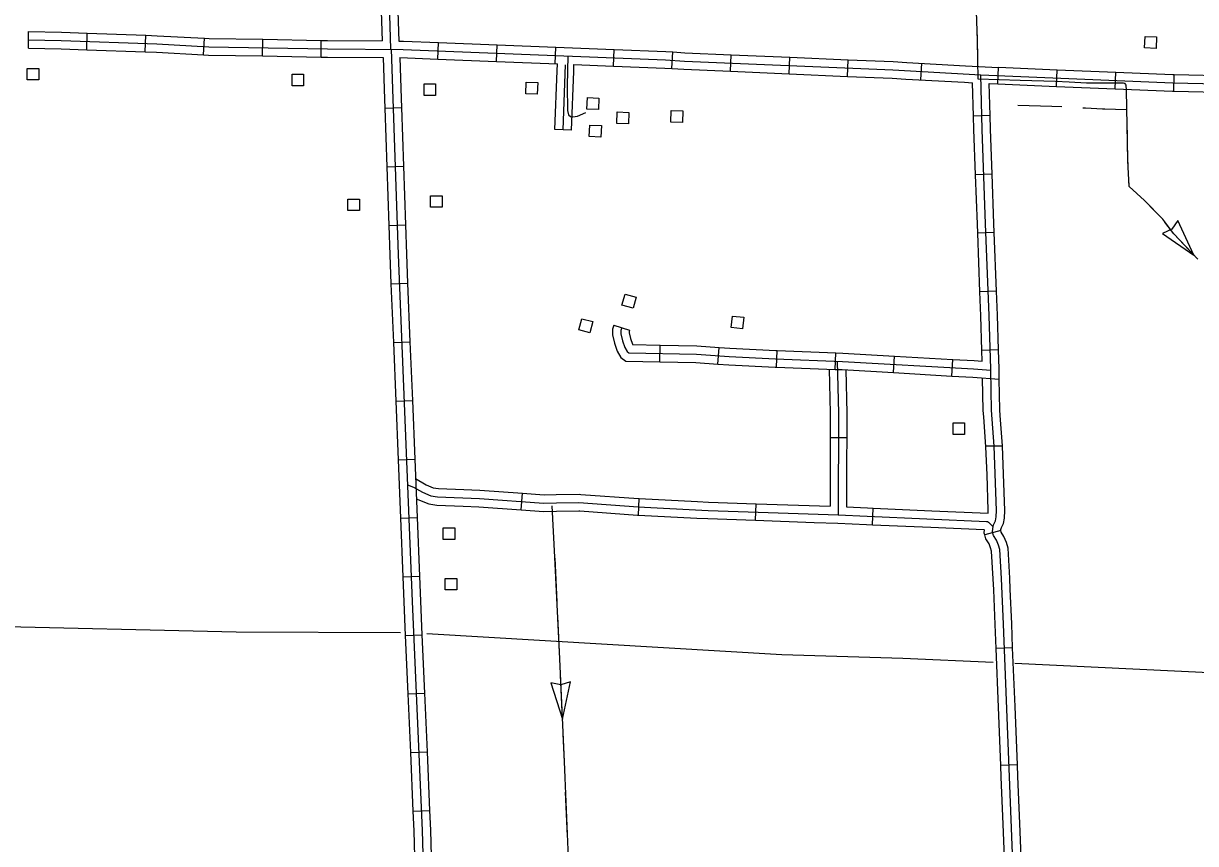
# Model space of a CAD drawing. Extents: x 1084508 to 1142749, y 1057638 to 1093403.
# Drawn here: x 1117705 to 1121021, y 1087378 to 1089696 of the extents above; entities that cross this region are included whole.
import ezdxf

# ---------------------------------------------------------------- set-up
doc = ezdxf.new("R2010")
doc.units = 0
for name, color, linetype in [('Level 32', 7, 'Continuous'), ('Level 4', 7, 'Continuous'), ('Level 43', 7, 'Continuous'), ('Level 45', 7, 'Continuous'), ('Level 56', 7, 'Continuous')]:
    doc.layers.add(name, color=color, linetype=linetype)

msp = doc.modelspace()

# ---------------------------------------------------------------- linework, layer by layer
at = {"layer": 'Level 32'}
for p, q in [((1117718.5, 1089626.2), (1117719.2, 1089673.3)), ((1117883.6, 1089622.2), (1117885.3, 1089669.2)), ((1118049.2, 1089616.1), (1118051, 1089663.1)), ((1118214.4, 1089607.9), (1118216.9, 1089654.9)), ((1118380.9, 1089604.5), (1118381.7, 1089651.6)), ((1118546.6, 1089601.6), (1118547.4, 1089648.7)), ((1118877.4, 1089595.6), (1118879.3, 1089642.6)), ((1119043, 1089589), (1119044.9, 1089636)), ((1119208.6, 1089582.4), (1119210.5, 1089629.4)), ((1119374.2, 1089575.8), (1119376.1, 1089622.9)), ((1119539.3, 1089568.9), (1119542.2, 1089615.8)), ((1119705.3, 1089561.1), (1119707.3, 1089608.2)), ((1119870.9, 1089554), (1119872.9, 1089601.1)), ((1120036.5, 1089546.9), (1120038.5, 1089594)), ((1120244, 1089536.9), (1120246.7, 1089583.9)), ((1120462, 1089525.5), (1120463.9, 1089572.5)), ((1120627.5, 1089518.6), (1120629.5, 1089565.6)), ((1120793.1, 1089511.6), (1120795.1, 1089558.7)), ((1120959.2, 1089504.7), (1120960.2, 1089551.8)), ((1118727, 1089456.9), (1118774.1, 1089458.5)), ((1120439.7, 1089436), (1120392.7, 1089434.7)), ((1119254.8, 1089394.6), (1119207.8, 1089396.5)), ((1118732.6, 1089291.2), (1118779.7, 1089292.8)), ((1120445.5, 1089270.6), (1120398.4, 1089268.9)), ((1118738.3, 1089125.6), (1118785.3, 1089127.2)), ((1120451.6, 1089105), (1120404.6, 1089103.2)), ((1118744.4, 1088959.8), (1118791.5, 1088961.7)), ((1120457.9, 1088939.4), (1120410.9, 1088937.6)), ((1119374.7, 1088843.4), (1119419.8, 1088829.6)), ((1118751.2, 1088794.2), (1118798.2, 1088796.1)), ((1119505.1, 1088739.9), (1119506, 1088787)), ((1119669.4, 1088733.3), (1119672.8, 1088780.2)), ((1119835.7, 1088724.4), (1119837.4, 1088771.4)), ((1120001.3, 1088718.3), (1120003, 1088765.4)), ((1120463.5, 1088773.6), (1120416.4, 1088772.2)), ((1120166.3, 1088709.2), (1120169, 1088756.2)), ((1120331.7, 1088699.6), (1120334.5, 1088746.6)), ((1118757.9, 1088628.6), (1118804.9, 1088630.5)), ((1118764.6, 1088463), (1118811.6, 1088464.9)), ((1118771.3, 1088297.4), (1118818.4, 1088299.4)), ((1118778, 1088131.8), (1118825.1, 1088133.8)), ((1118785, 1087966.2), (1118832.1, 1087968.2)), ((1118792.2, 1087800.6), (1118839.3, 1087802.7)), ((1118799.4, 1087635.1), (1118846.5, 1087637.1)), ((1118806.6, 1087469.5), (1118853.7, 1087471.5))]:
    msp.add_line(p, q, dxfattribs=at)
for points in [[(1118695, 1091306.5), (1118708.6, 1090901.2), (1118726.4, 1090103.3), (1118736.4, 1089851.1), (1118743.5, 1089623.3)], [(1118713.9, 1089814.9), (1118719.2, 1089647.1)], [(1118761, 1089816.3), (1118766.3, 1089646.7)], [(1117719.2, 1089673.3), (1117812.3, 1089671.9), (1117885.3, 1089669.2)], [(1117885.3, 1089669.2), (1118051, 1089663.1)], [(1118051, 1089663.1), (1118083.2, 1089661.9), (1118216.9, 1089654.9)], [(1117718.8, 1089649.8), (1117811.7, 1089648.4), (1118082.1, 1089638.4), (1118229.4, 1089630.7), (1118565, 1089624.8), (1118779.3, 1089623), (1119520.8, 1089593.6), (1119574.7, 1089590.3), (1120164, 1089565), (1120413.1, 1089551.1)], [(1118216.9, 1089654.9), (1118230.2, 1089654.3), (1118381.7, 1089651.6)], [(1118381.7, 1089651.6), (1118547.4, 1089648.7)], [(1118547.4, 1089648.7), (1118565.3, 1089648.4), (1118719.2, 1089647.1)], [(1118766.3, 1089646.7), (1118779.8, 1089646.6), (1118879.3, 1089642.6)], [(1118879.3, 1089642.6), (1119044.9, 1089636)], [(1119044.9, 1089636), (1119210.5, 1089629.4)], [(1119210.5, 1089629.4), (1119376.1, 1089622.9)], [(1117718.5, 1089626.2), (1117811.1, 1089624.9), (1117883.6, 1089622.2)], [(1117883.6, 1089622.2), (1118049.2, 1089616.1)], [(1118049.2, 1089616.1), (1118081.1, 1089614.9), (1118214.4, 1089607.9)], [(1118214.4, 1089607.9), (1118228.5, 1089607.2), (1118380.9, 1089604.5)], [(1118380.9, 1089604.5), (1118546.6, 1089601.6)], [(1118546.6, 1089601.6), (1118564.7, 1089601.3), (1118722.6, 1089600)], [(1118722.6, 1089600), (1118726.1, 1089482.4), (1118727, 1089456.9)], [(1118745.4, 1089623.3), (1118749.7, 1089483.2), (1118764.6, 1089043.1), (1118804.4, 1088061.9), (1118832.6, 1087414.4), (1118842.5, 1087077.4), (1118857, 1086728.1), (1118870.9, 1086374.7), (1118883.4, 1086032.8), (1118895.8, 1085690.9), (1118907.8, 1085337), (1118918.3, 1084995.6), (1118935.2, 1084648.2), (1118944.2, 1084302.3), (1118956.1, 1083958.9), (1118967, 1083610.5), (1118979.9, 1083260.1), (1118986.5, 1083074.7)], [(1118769.7, 1089599.8), (1118773.2, 1089483.9), (1118774.1, 1089458.5)], [(1118769.7, 1089599.8), (1118877.4, 1089595.6)], [(1118877.4, 1089595.6), (1119043, 1089589)], [(1119245.3, 1089604.5), (1119242.6, 1089520.1), (1119244.4, 1089450.8), (1119247.1, 1089438.1), (1119252.1, 1089433.6), (1119259.4, 1089432.7), (1119272, 1089434.5), (1119296, 1089444.9)], [(1119376.1, 1089622.9), (1119521.9, 1089617.1), (1119542.2, 1089615.8)], [(1119542.2, 1089615.8), (1119575.9, 1089613.8), (1119707.3, 1089608.2)], [(1119707.3, 1089608.2), (1119872.9, 1089601.1)], [(1119872.9, 1089601.1), (1120038.5, 1089594)], [(1119043, 1089589), (1119215.3, 1089582.1)], [(1119207.8, 1089396.5), (1119214.5, 1089562.1)], [(1119214.5, 1089562.1), (1119215.3, 1089582.1)], [(1119231.3, 1089395.6), (1119238.7, 1089579.4)], [(1119261.5, 1089560.2), (1119262.3, 1089580.3)], [(1119262.3, 1089580.3), (1119374.2, 1089575.8)], [(1119374.2, 1089575.8), (1119519.6, 1089570), (1119539.3, 1089568.9)], [(1119539.3, 1089568.9), (1119573.5, 1089566.8), (1119705.3, 1089561.1)], [(1119705.3, 1089561.1), (1119870.9, 1089554)], [(1120038.5, 1089594), (1120165.2, 1089588.5), (1120204.3, 1089586.3)], [(1120204.3, 1089586.3), (1120369.8, 1089577.1)], [(1120369.8, 1089577.1), (1120463.9, 1089571.9)], [(1120463.9, 1089572.5), (1120629.5, 1089565.6)], [(1120629.5, 1089565.6), (1120795.1, 1089558.7)], [(1119254.8, 1089394.6), (1119261.5, 1089560.2)], [(1119397.3, 1088836.5), (1119394.9, 1088828.7), (1119394.9, 1088818.6), (1119399.4, 1088799.2), (1119406.2, 1088779.8), (1119412.7, 1088768.5), (1119417.2, 1088765.2), (1119608.5, 1088761.3), (1119701.7, 1088754.5), (1119832.1, 1088748.1), (1120022.1, 1088741.1), (1120392.6, 1088719.6), (1120441.5, 1088715.8), (1120441.5, 1088719.3), (1120437, 1088870.4), (1120427.1, 1089129.9), (1120417.2, 1089396.9), (1120413.1, 1089551.1), (1120956.4, 1089528.3), (1121210.7, 1089523)], [(1119870.9, 1089554), (1120036.5, 1089546.9)], [(1120036.5, 1089546.9), (1120162.9, 1089541.5), (1120201.7, 1089539.3)], [(1120201.7, 1089539.3), (1120367.2, 1089530.1)], [(1120367.2, 1089530.1), (1120390.1, 1089528.8)], [(1120392.7, 1089434.7), (1120390.1, 1089528.8)], [(1120795.1, 1089558.7), (1120957.1, 1089551.9), (1120960.2, 1089551.8)], [(1120960.2, 1089551.8), (1121125.9, 1089548.3)], [(1120439.7, 1089436), (1120437.3, 1089526.5), (1120462, 1089525.5)], [(1120462, 1089525.5), (1120627.5, 1089518.6)], [(1120627.5, 1089518.6), (1120793.1, 1089511.6)], [(1120793.1, 1089511.6), (1120955.6, 1089504.8), (1120959.2, 1089504.7)], [(1120959.2, 1089504.7), (1121124.9, 1089501.3)], [(1118727, 1089456.9), (1118732.6, 1089291.2)], [(1118774.1, 1089458.5), (1118779.7, 1089292.8)], [(1120398.4, 1089268.9), (1120393.7, 1089396.2), (1120392.7, 1089434.7)], [(1120445.5, 1089270.6), (1120440.8, 1089397.7), (1120439.7, 1089436)], [(1118732.6, 1089291.2), (1118738.3, 1089125.6)], [(1118779.7, 1089292.8), (1118785.3, 1089127.2)], [(1120404.6, 1089103.2), (1120403.6, 1089129), (1120398.4, 1089268.9)], [(1120451.6, 1089105), (1120450.6, 1089130.8), (1120445.5, 1089270.6)], [(1118738.3, 1089125.6), (1118741.1, 1089042.3), (1118744.4, 1088959.8)], [(1118785.3, 1089127.2), (1118788.1, 1089044), (1118791.5, 1088961.7)], [(1120410.9, 1088937.6), (1120404.6, 1089103.2)], [(1120457.9, 1088939.4), (1120451.6, 1089105)], [(1118744.4, 1088959.8), (1118751.2, 1088794.2)], [(1118791.5, 1088961.7), (1118798.2, 1088796.1)], [(1120416.4, 1088772.2), (1120413.5, 1088869.6), (1120410.9, 1088937.6)], [(1120463.5, 1088773.6), (1120460.5, 1088871.2), (1120457.9, 1088939.4)], [(1119374.7, 1088843.4), (1119371.3, 1088832.2), (1119371.3, 1088815.9), (1119376.8, 1088792.6), (1119384.7, 1088770), (1119394.8, 1088752.3), (1119409.4, 1088741.8), (1119505.1, 1088739.9)], [(1119419.8, 1088829.6), (1119418.4, 1088825.2), (1119418.4, 1088821.4), (1119422, 1088805.8), (1119427.7, 1088789.6), (1119428.3, 1088788.5), (1119506, 1088787)], [(1118751.2, 1088794.2), (1118757.9, 1088628.6)], [(1118798.2, 1088796.1), (1118804.9, 1088630.5)], [(1119506, 1088787), (1119609.6, 1088784.9), (1119672.8, 1088780.2)], [(1119672.8, 1088780.2), (1119703.1, 1088778), (1119833.1, 1088771.6), (1119837.4, 1088771.4)], [(1119837.4, 1088771.4), (1120003, 1088765.4)], [(1120003, 1088765.4), (1120023.2, 1088764.6), (1120169, 1088756.2)], [(1120331.7, 1088699.6), (1120391, 1088696.2), (1120465.1, 1088690.4), (1120465.1, 1088719.6), (1120463.5, 1088773.6)], [(1120334.5, 1088746.6), (1120394.2, 1088743.1), (1120417.3, 1088741.3), (1120416.4, 1088772.2)], [(1119505.1, 1088739.9), (1119607.4, 1088737.8), (1119669.4, 1088733.3)], [(1119669.4, 1088733.3), (1119700.2, 1088731), (1119831.1, 1088724.5), (1119835.7, 1088724.4)], [(1120169, 1088756.2), (1120334.5, 1088746.6)], [(1119835.7, 1088724.4), (1120001.3, 1088718.3)], [(1120001.3, 1088718.3), (1120021, 1088717.6), (1120166.3, 1088709.2)], [(1120166.3, 1088709.2), (1120331.7, 1088699.6)], [(1118757.9, 1088628.6), (1118764.6, 1088463)], [(1118804.9, 1088630.5), (1118811.6, 1088464.9)], [(1118764.6, 1088463), (1118771.3, 1088297.4)], [(1118811.6, 1088464.9), (1118818.4, 1088299.4)], [(1118771.3, 1088297.4), (1118778, 1088131.8)], [(1118818.4, 1088299.4), (1118825.1, 1088133.8)], [(1118778, 1088131.8), (1118780.9, 1088060.9), (1118785, 1087966.2)], [(1118825.1, 1088133.8), (1118828, 1088062.9), (1118832.1, 1087968.2)], [(1118785, 1087966.2), (1118792.2, 1087800.6)], [(1118832.1, 1087968.2), (1118839.3, 1087802.7)], [(1118792.2, 1087800.6), (1118799.4, 1087635.1)], [(1118839.3, 1087802.7), (1118846.5, 1087637.1)], [(1118799.4, 1087635.1), (1118806.6, 1087469.5)], [(1118846.5, 1087637.1), (1118853.7, 1087471.5)], [(1118806.6, 1087469.5), (1118809.1, 1087413.5), (1118812.3, 1087304.2)], [(1118853.7, 1087471.5), (1118856.1, 1087415.2), (1118859.3, 1087305.6)]]:
    msp.add_lwpolyline(points, dxfattribs=at)
at = {"layer": 'Level 4'}
for points in [[(1116856.9, 1088023.9), (1117119.5, 1088019.1), (1117171.8, 1088020), (1117574.7, 1087993.2), (1118306, 1087976.6), (1118771.7, 1087974.2)], [(1118846.1, 1087971.8), (1119850.1, 1087912.1), (1120192.5, 1087901.8), (1120448.8, 1087890.6)], [(1120509.9, 1087887.5), (1122101, 1087811.5)]]:
    msp.add_lwpolyline(points, dxfattribs=at)
at = {"layer": 'Level 43'}
for p, q in [((1120970.4, 1089138.9), (1120954.1, 1089115.3)), ((1121016.4, 1089041.5), (1120970.4, 1089138.9)), ((1120953.8, 1089115), (1120927.8, 1089102.8)), ((1120927.8, 1089102.8), (1121016.4, 1089041.5)), ((1119224.8, 1087826.1), (1119196.8, 1087832.2)), ((1119196.8, 1087832.2), (1119229.7, 1087729.6)), ((1119252.5, 1087834.9), (1119225.2, 1087826.1)), ((1119229.7, 1087729.6), (1119252.5, 1087834.9))]:
    msp.add_line(p, q, dxfattribs=at)
for points in [[(1121027.1, 1089030.3), (1120959.1, 1089101.3), (1120928.1, 1089143), (1120876.3, 1089195.5), (1120833.2, 1089235.4), (1120829.6, 1089308.9), (1120825.7, 1089508.1), (1120824.5, 1089521.7), (1120823.2, 1089524.9), (1120821.5, 1089526.6), (1120819.6, 1089526.9), (1120817, 1089527.5), (1120712.1, 1089527.8), (1120663.6, 1089530.4), (1120624.5, 1089532.5), (1120524.5, 1089535.1), (1120406, 1089539), (1120404.4, 1089647.9), (1120396.3, 1089868.1)], [(1120405, 1089602.4), (1120404.4, 1089647.9), (1120403.1, 1089682.2)], [(1120642.2, 1089460.7), (1120613.9, 1089461.4), (1120517.9, 1089464.6)], [(1120764.3, 1089454.3), (1120758.1, 1089454.3), (1120709.6, 1089456.9), (1120702.3, 1089457.3)], [(1120826.4, 1089451.8), (1120794.7, 1089453.5), (1120764.3, 1089454.3)], [(1120830.1, 1089299.5), (1120829.6, 1089308.9), (1120827.4, 1089423.7)], [(1120906.4, 1089165), (1120876.3, 1089195.5), (1120833.2, 1089235.4), (1120832.1, 1089258.1)], [(1121016.4, 1089041.5), (1120959.1, 1089101.3), (1120934.4, 1089134.5)], [(1119247.4, 1087314.7), (1119235.2, 1087608.5), (1119222.1, 1087899.8), (1119208.5, 1088187.7), (1119200.5, 1088332.3)], [(1119214.5, 1088060.7), (1119208.7, 1088184.8)], [(1119222.3, 1087895.1), (1119222.1, 1087899.8), (1119216.4, 1088019.3)], [(1119229.7, 1087729.6), (1119224.1, 1087853.7)], [(1119237, 1087564), (1119235.2, 1087608.5), (1119231.6, 1087688.2)], [(1119241.3, 1087460.5), (1119238.7, 1087522.6)], [(1119243.9, 1087398.4), (1119241.3, 1087460.5)]]:
    msp.add_lwpolyline(points, dxfattribs=at)
at = {"layer": 'Level 45'}
for p, q in [((1119988.1, 1088525.9), (1120035.2, 1088525.9)), ((1120428, 1088502.3), (1120475, 1088502.3)), ((1119113, 1088321.4), (1119116.3, 1088368.4)), ((1119444.4, 1088305.9), (1119446.7, 1088353)), ((1119775.8, 1088291.6), (1119777.5, 1088338.6)), ((1120106.9, 1088279), (1120108.9, 1088326)), ((1120469.9, 1088263.2), (1120424.5, 1088250.8)), ((1120503.5, 1087931.1), (1120456.5, 1087929.2)), ((1120517, 1087600), (1120470, 1087598))]:
    msp.add_line(p, q, dxfattribs=at)
for points in [[(1120007.2, 1088741.7), (1120010.5, 1088594.6), (1120010.2, 1088306.9)], [(1119984.1, 1088718.9), (1119986.9, 1088594.3), (1119986.9, 1088576)], [(1120031.3, 1088717), (1120034, 1088594.8), (1120034, 1088575.9)], [(1120521.3, 1086890.7), (1120494.9, 1087566.1), (1120477.3, 1087998.2), (1120472, 1088126.9), (1120467.2, 1088208.7), (1120463.5, 1088221.5), (1120457.7, 1088235.5), (1120449.4, 1088249.1), (1120446.8, 1088258.5), (1120447, 1088268.4), (1120449.2, 1088278.6), (1120454.8, 1088290.5), (1120457.1, 1088301.2), (1120458.2, 1088319.8), (1120451.5, 1088500.9), (1120443.7, 1088603.2), (1120441.5, 1088715.8)], [(1120421.5, 1088584.5), (1120420.2, 1088602.1), (1120418.4, 1088694)], [(1120468.5, 1088588.1), (1120467.2, 1088604.3), (1120465.6, 1088690.4)], [(1119986.9, 1088576), (1119986.8, 1088410.3)], [(1120034, 1088575.9), (1120033.8, 1088410.2)], [(1120431, 1088420), (1120428, 1088499.6), (1120421.5, 1088584.5)], [(1120478, 1088421.7), (1120475, 1088502.3), (1120468.5, 1088588.1)], [(1118813.9, 1088409.9), (1118844.3, 1088391.9), (1118863.9, 1088383.9), (1118878.5, 1088381.6), (1118950.2, 1088378.7)], [(1119986.8, 1088410.3), (1119986.7, 1088331.3)], [(1120033.8, 1088410.2), (1120033.8, 1088329.4)], [(1120434.2, 1088312), (1120434.6, 1088320.1), (1120431, 1088420)], [(1120470.4, 1088261.5), (1120470.5, 1088265.6), (1120471.6, 1088271), (1120477.2, 1088282.9), (1120480.5, 1088298), (1120481.8, 1088319.6), (1120478, 1088421.7)], [(1118791, 1088392.3), (1118808.6, 1088385.7), (1118833.8, 1088370.8), (1118857.5, 1088361), (1118876.2, 1088358.1), (1118994.8, 1088353.3), (1119177.2, 1088340.5), (1119212.4, 1088341.1), (1119276.4, 1088341.7), (1119443.6, 1088329.5), (1119642.2, 1088319.8), (1120010.2, 1088306.9), (1120091.4, 1088303.2), (1120429.3, 1088288.7), (1120432.5, 1088287.9), (1120435.1, 1088286.4), (1120439.2, 1088282.9), (1120444, 1088277.9), (1120447.9, 1088272.8)], [(1118950.2, 1088378.7), (1118996.1, 1088376.8), (1119116.3, 1088368.4)], [(1119116.3, 1088368.4), (1119177.8, 1088364), (1119212.1, 1088364.6), (1119277.2, 1088365.3), (1119281.9, 1088364.9)], [(1118816.2, 1088352.5), (1118851.2, 1088338.2), (1118873.9, 1088334.7), (1118948.3, 1088331.6)], [(1119281.9, 1088364.9), (1119445.1, 1088353), (1119446.7, 1088353)], [(1119446.7, 1088353), (1119612.2, 1088344.9)], [(1119612.2, 1088344.9), (1119643.2, 1088343.3), (1119777.5, 1088338.6)], [(1119777.5, 1088338.6), (1119986.7, 1088331.3)], [(1118948.3, 1088331.6), (1118993.5, 1088329.8), (1119113, 1088321.4)], [(1119113, 1088321.4), (1119176.5, 1088316.9), (1119212.7, 1088317.6), (1119275.7, 1088318.2), (1119278.5, 1088318)], [(1119278.5, 1088318), (1119442.2, 1088306), (1119444.4, 1088305.9)], [(1119444.4, 1088305.9), (1119609.9, 1088297.8)], [(1120033.8, 1088329.4), (1120092.4, 1088326.8), (1120108.9, 1088326)], [(1120108.9, 1088326), (1120274.5, 1088318.9)], [(1120274.5, 1088318.9), (1120434.2, 1088312)], [(1119609.9, 1088297.8), (1119641.2, 1088296.3), (1119775.8, 1088291.6)], [(1119775.8, 1088291.6), (1119941.5, 1088285.7)], [(1119941.5, 1088285.7), (1120009.2, 1088283.4), (1120090.3, 1088279.7), (1120106.9, 1088279)], [(1120106.9, 1088279), (1120272.4, 1088271.9)], [(1120272.4, 1088271.9), (1120422.2, 1088265.4)], [(1120424.5, 1088250.8), (1120423.2, 1088255.6), (1120423.4, 1088265.4)], [(1120449.8, 1088094.8), (1120448.5, 1088125.7), (1120443.9, 1088204.7), (1120441.2, 1088213.8), (1120436.7, 1088224.8), (1120427.6, 1088239.6), (1120424.5, 1088250.8)], [(1120496.8, 1088096.7), (1120495.6, 1088128), (1120490.6, 1088212.7), (1120485.8, 1088229.3), (1120478.8, 1088246.2), (1120471.2, 1088258.5), (1120469.9, 1088263.2)], [(1120456.5, 1087929.2), (1120453.7, 1087997.2), (1120449.8, 1088094.8)], [(1120503.5, 1087931.1), (1120500.8, 1087999.2), (1120496.8, 1088096.7)], [(1120463.3, 1087763.6), (1120456.5, 1087929.2)], [(1120510.3, 1087765.6), (1120503.5, 1087931.1)], [(1120470, 1087598), (1120463.3, 1087763.6)], [(1120517, 1087600), (1120510.3, 1087765.6)], [(1120476.5, 1087432.5), (1120471.3, 1087565.2), (1120470, 1087598)], [(1120523.6, 1087434.3), (1120518.4, 1087567), (1120517, 1087600)], [(1120483, 1087266.9), (1120476.5, 1087432.5)], [(1120530.1, 1087268.7), (1120523.6, 1087434.3)]]:
    msp.add_lwpolyline(points, dxfattribs=at)
at = {"layer": 'Level 56'}
for points in [[(1120910.8, 1089658.7), (1120909.7, 1089626.1), (1120876.9, 1089627.2), (1120878, 1089659.8)], [(1117715.5, 1089536.7), (1117715.5, 1089569.4), (1117748.3, 1089569.4), (1117748.3, 1089536.7)], [(1118464.6, 1089520.1), (1118464.6, 1089552.8), (1118497.4, 1089552.8), (1118497.4, 1089520.1)], [(1119125.6, 1089497.9), (1119126.9, 1089530.5), (1119159.6, 1089529.2), (1119158.3, 1089496.6)], [(1118838, 1089492.7), (1118838, 1089525.3), (1118870.8, 1089525.3), (1118870.8, 1089492.7)], [(1119298.9, 1089454.3), (1119300.2, 1089486.9), (1119332.9, 1089485.6), (1119331.6, 1089453)], [(1119383.5, 1089413.5), (1119384.7, 1089446.2), (1119417.5, 1089444.9), (1119416.2, 1089412.2)], [(1119536.2, 1089417.7), (1119537.5, 1089450.4), (1119570.2, 1089449.1), (1119568.9, 1089416.4)], [(1119305.7, 1089376.4), (1119307, 1089409), (1119339.7, 1089407.7), (1119338.4, 1089375.1)], [(1118622.4, 1089167.5), (1118622.4, 1089200.1), (1118655.2, 1089200.1), (1118655.2, 1089167.5)], [(1118856.4, 1089176.8), (1118856.4, 1089209.5), (1118889.2, 1089209.5), (1118889.2, 1089176.8)], [(1119438.2, 1088922.5), (1119429.3, 1088891), (1119397.8, 1088900), (1119406.7, 1088931.4)], [(1119710.4, 1088869.1), (1119742.9, 1088865.6), (1119739.4, 1088833), (1119706.9, 1088836.5)], [(1119307.5, 1088821.7), (1119275.9, 1088830), (1119284.2, 1088861.7), (1119315.8, 1088853.4)], [(1120335, 1088534.5), (1120335, 1088567.2), (1120367.7, 1088567.2), (1120367.7, 1088534.5)], [(1118892.1, 1088237.7), (1118892.1, 1088270.3), (1118924.9, 1088270.3), (1118924.9, 1088237.7)], [(1118897.8, 1088094.8), (1118897.8, 1088127.5), (1118930.5, 1088127.5), (1118930.5, 1088094.8)]]:
    msp.add_lwpolyline(points, close=True, dxfattribs=at)

doc.saveas('drawing.dxf')
